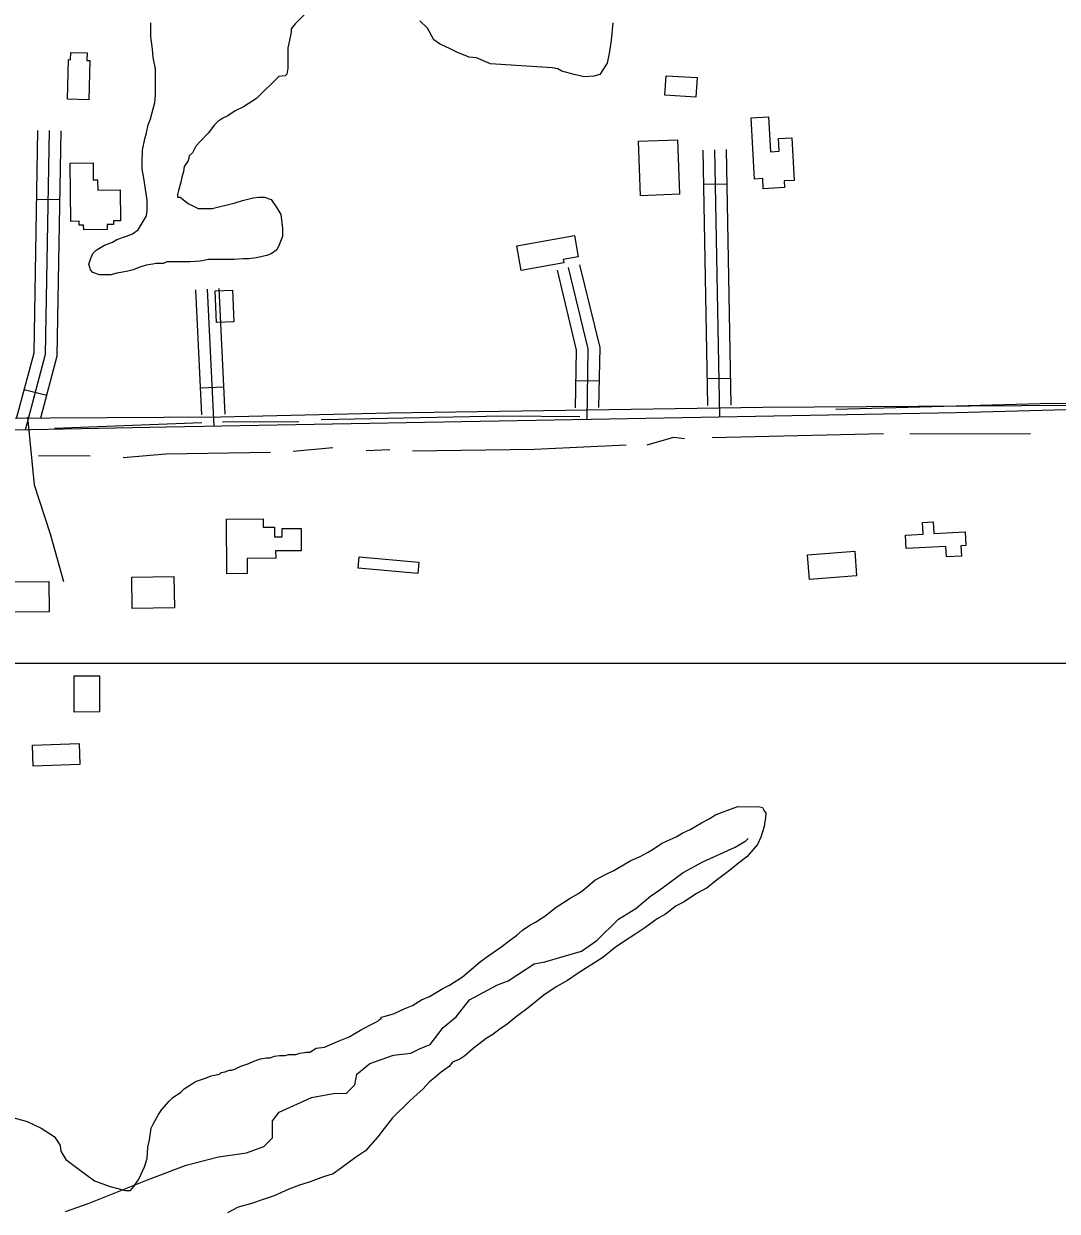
# Model space of a CAD drawing. Extents: x 3271442 to 3309282, y 752266 to 777610.
# Drawn here: x 3281323 to 3282653, y 762998 to 764526 of the extents above; entities that cross this region are included whole.
import ezdxf

# ---------------------------------------------------------------- set-up
doc = ezdxf.new("R2010")
doc.units = 0
for name, color, linetype in [('V-BLDG-OTLN', 7, 'Continuous'), ('V-GRID-MAJR', 7, 'Continuous'), ('V-ROAD-CNTR', 7, 'Continuous'), ('V-SITE-VEGE', 7, 'Continuous'), ('V-TOPO-SHOR', 7, 'Continuous')]:
    doc.layers.add(name, color=color, linetype=linetype)

msp = doc.modelspace()

# ---------------------------------------------------------------- linework, layer by layer
at = {"layer": 'V-BLDG-OTLN'}
for points in [[(3281406.137, 764428.441), (3281378.901, 764429.147), (3281380.222, 764480.11), (3281382.848, 764480.042), (3281383.0870000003, 764489.35), (3281404.239, 764488.804), (3281403.987, 764479.094), (3281407.446, 764479.0040000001)], [(3282147.845, 764434.187), (3282149.285, 764459.224), (3282189.2660000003, 764456.9280000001), (3282187.826, 764431.892)], [(3282258.73, 764405.055), (3282281.014, 764406.326), (3282283.5700000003, 764361.506), (3282294.826, 764362.147), (3282293.9020000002, 764378.357), (3282311.085, 764379.336), (3282314.202, 764324.689), (3282301.361, 764323.958), (3282301.842, 764315.522), (3282274.457, 764313.96), (3282273.719, 764326.8910000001), (3282263.221, 764326.2930000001)], [(3282116.447, 764304.8420000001), (3282113.8140000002, 764375.035), (3282163.895, 764376.911), (3282166.529, 764306.72)], [(3281383.165, 764271.875), (3281382.262, 764346.801), (3281411.733, 764347.158), (3281411.995, 764325.484), (3281417.623, 764325.551), (3281417.786, 764311.9400000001), (3281446.671, 764312.2880000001), (3281447.151, 764272.604), (3281438.256, 764272.498), (3281438.311, 764267.91), (3281429.841, 764267.81), (3281429.915, 764261.574), (3281399.7290000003, 764261.207), (3281399.66, 764266.9500000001), (3281393.806, 764266.878), (3281393.745, 764272.002)], [(3282031.453, 764253.497), (3282036.211, 764226.3790000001), (3282017.086, 764223.024), (3282017.904, 764218.359), (3281962.731, 764208.68), (3281957.1520000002, 764240.465)], [(3281570.5840000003, 764141.647), (3281568.79, 764182.279), (3281591.203, 764183.2710000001), (3281592.997, 764142.636)], [(3281584.09, 763818.327), (3281583.588, 763888.545), (3281630.699, 763888.883), (3281630.774, 763878.2440000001), (3281645.393, 763878.348), (3281645.481, 763865.718), (3281655.4020000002, 763865.79), (3281655.326, 763876.349), (3281679.578, 763876.5210000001), (3281679.7830000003, 763847.851), (3281646.7770000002, 763847.6140000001), (3281646.843, 763838.3030000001), (3281610.096, 763838.041), (3281610.235, 763818.5160000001)], [(3282458.289, 763850.6020000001), (3282457.394, 763867.9400000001), (3282480.076, 763869.1140000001), (3282479.2830000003, 763884.471), (3282493.257, 763885.194), (3282494.041, 763869.998), (3282534.491, 763872.089), (3282535.392, 763854.636), (3282528.8510000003, 763854.296), (3282529.535, 763841.083), (3282510.106, 763840.077), (3282509.424, 763853.246)], [(3282331.362, 763842.627), (3282392.1040000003, 763847.331), (3282394.555, 763815.661), (3282333.818, 763810.954)], [(3281752.954, 763825.501), (3281754.213, 763839.887), (3281831.157, 763833.147), (3281829.895, 763818.759)], [(3281462.218, 763773.484), (3281461.517, 763814.012), (3281515.769, 763814.9500000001), (3281516.467, 763774.422)], [(3281291.48, 763768.637), (3281291.134, 763807.737), (3281354.81, 763808.302), (3281355.157, 763769.202)], [(3281387.492, 763640.336), (3281387.361, 763686.8030000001), (3281420.119, 763686.899), (3281420.252, 763640.43)], [(3281334.773, 763570.409), (3281333.8000000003, 763597.471), (3281393.784, 763599.627), (3281394.755, 763572.5650000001)]]:
    msp.add_lwpolyline(points, close=True, dxfattribs=at)
at = {"layer": 'V-GRID-MAJR'}
msp.add_spline([(3275589.54, 763703.55), (3280833.333, 763703.169), (3286077.126, 763703.55), (3291320.919, 763704.694), (3296564.7120000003, 763706.601), (3301808.505, 763709.27), (3307052.2970000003, 763712.703), (3307052.298, 763712.703)], degree=3, dxfattribs=at)
at = {"layer": 'V-ROAD-CNTR'}
for p, q in [((3282197.860567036, 764319.61933359), (3282227.855507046, 764320.1833324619)), ((3281339.098284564, 764300.381372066), (3281369.094224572, 764299.87937307)), ((3281550.195862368, 764057.4778578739), (3281580.162802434, 764058.9028550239)), ((3282033.5378956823, 764067.228838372), (3282063.5328356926, 764066.688839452)), ((3282202.557557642, 764069.6638335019), (3282232.552497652, 764070.2278323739)), ((3281323.323316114, 764055.67486148), (3281352.326258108, 764048.0048768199))]:
    msp.add_line(p, q, dxfattribs=at)
for points in [[(3281313.432335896, 764018.271936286), (3281335.793291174, 764102.8267671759), (3281340.5802816, 764388.938194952)], [(3281325.042312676, 764003.501965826), (3281350.76026124, 764100.7537713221), (3281355.578251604, 764388.6871954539)], [(3281344.6292735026, 764018.8969350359), (3281365.727231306, 764098.6807754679), (3281370.576221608, 764388.436195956)], [(3282203.215556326, 764034.691903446), (3282197.0315686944, 764363.7492453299)], [(3282218.4945257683, 764019.95493292), (3282212.0285387, 764364.031244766)], [(3282233.210496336, 764035.2129024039), (3282227.025508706, 764364.3132442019)], [(3282047.6358674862, 764016.966938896), (3282049.269864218, 764107.7587573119), (3282023.961914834, 764212.4145479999)], [(3282062.912836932, 764032.246908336), (3282064.3018341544, 764109.4137540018), (3282038.541885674, 764215.940540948)], [(3282032.8978969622, 764031.701909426), (3282034.237894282, 764106.1037606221), (3282009.381943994, 764208.8885550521)], [(3281551.8378590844, 764022.9649268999), (3281544.1768744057, 764183.9806048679)], [(3281567.5558276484, 764008.2469563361), (3281559.15984444, 764184.6936034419)], [(3281581.845799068, 764023.508925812), (3281574.142814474, 764185.406602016)], [(3284677.557607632, 764080.802811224), (3284257.9054469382, 764067.830837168), (3283859.2862441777, 764057.2688582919), (3283288.7283852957, 764048.6358755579), (3282823.6733154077, 764033.7179053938), (3282522.738917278, 764025.231922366), (3282076.6898093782, 764017.49493784), (3281506.195950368, 764007.1329585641), (3280959.8490430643, 763996.182980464), (3280433.671095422, 763985.9950008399), (3280185.115592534, 763990.337992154), (3279818.572325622, 763986.183000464), (3279470.4860217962, 763985.38000207), (3279084.0857945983, 763978.2810162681)], [(3279103.19975637, 763968.342036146), (3280192.2165783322, 763984.719003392), (3280439.6570834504, 763995.6009816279), (3280717.8265271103, 763999.130974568), (3280859.937242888, 764007.9109570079), (3281283.7353952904, 764018.4639359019), (3281575.6458114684, 764020.222932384), (3281793.6993753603, 764025.497921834), (3282273.7684152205, 764032.5319077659), (3282874.1462144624, 764036.44989993), (3283587.207788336, 764054.8678630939), (3284143.70467534, 764067.5718376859), (3284569.5268236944, 764072.722827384)], [(3281327.611254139, 764019.9971190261), (3281336.1439177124, 763932.9639505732), (3281356.6223102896, 763869.8222401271), (3281373.6876374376, 763808.3870623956)]]:
    msp.add_lwpolyline(points, dxfattribs=at)
at = {"layer": 'V-SITE-VEGE'}
for points in [[(3281683.637, 764537.566), (3281671.998, 764525.962), (3281666.704, 764519.63), (3281666.698, 764515.405), (3281665.631, 764509.066), (3281662.44, 764495.337), (3281662.4, 764468.922), (3281661.33, 764461.5260000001), (3281659.217, 764459.417), (3281650.761, 764458.3740000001), (3281622.187, 764429.8910000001)], [(3281635.603, 764228.062), (3281621.863, 764224.915), (3281612.353, 764223.8740000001), (3281604.955, 764223.884), (3281593.333, 764222.846), (3281560.577, 764222.897), (3281550.009, 764220.8), (3281536.271, 764219.768), (3281506.688, 764219.813), (3281502.4590000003, 764217.708), (3281492.948, 764217.7220000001), (3281488.721, 764216.671), (3281480.267, 764215.6290000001), (3281470.752, 764212.473), (3281463.35, 764209.3150000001), (3281454.894, 764207.216), (3281442.213, 764205.123), (3281434.813, 764203.022), (3281420.021, 764203.044), (3281411.575, 764206.229), (3281408.409, 764209.403), (3281406.309, 764216.802), (3281408.431, 764223.139), (3281411.612, 764230.53), (3281415.845, 764234.7490000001), (3281426.421, 764241.071), (3281436.995, 764245.282), (3281442.2800000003, 764248.442), (3281454.968, 764252.649), (3281462.367, 764255.807), (3281469.773, 764261.078), (3281474.0100000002, 764268.4670000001), (3281480.367, 764279.025), (3281481.434, 764286.4180000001), (3281481.457, 764299.0970000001), (3281477.275, 764327.63), (3281475.18, 764339.257), (3281475.19, 764346.654), (3281475.216, 764363.558), (3281478.409, 764378.3470000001), (3281480.535, 764385.738), (3281482.665, 764396.302), (3281485.846, 764403.693), (3281491.162, 764424.816), (3281492.233, 764434.323), (3281492.252, 764443.831), (3281492.289, 764468.135), (3281489.1410000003, 764482.93), (3281488.1, 764493.498), (3281486.0130000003, 764509.349), (3281486.042, 764527.312)], [(3282080.898, 764527.429), (3282078.75, 764505.245), (3282076.616, 764490.456), (3282073.421, 764475.6680000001), (3282063.887, 764460.8910000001), (3282056.488, 764458.79), (3282043.807, 764457.7540000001), (3282031.134, 764460.943), (3282015.29, 764465.194), (3282010.015, 764468.371), (3282002.619, 764469.442), (3281923.384, 764474.848), (3281905.434, 764482.272), (3281895.927, 764483.346), (3281880.088, 764489.709), (3281871.642, 764493.948), (3281857.916, 764500.311), (3281850.529, 764505.605), (3281842.099, 764520.41), (3281832.605, 764529.934)], [(3281622.187, 764429.8910000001), (3281605.264, 764419.3520000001), (3281594.691, 764414.086), (3281585.169, 764407.76), (3281578.827, 764404.6020000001), (3281572.48, 764400.385), (3281568.249, 764396.166), (3281559.778, 764385.613), (3281550.253, 764375.062), (3281543.9020000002, 764368.733), (3281539.667, 764360.287), (3281535.432, 764356.066), (3281534.365, 764349.73), (3281529.069, 764342.343), (3281528.004, 764336.0040000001), (3281525.878, 764328.611), (3281524.811, 764322.274), (3281521.622, 764311.713), (3281520.559, 764306.431), (3281520.555, 764303.263), (3281523.725, 764303.257), (3281534.2770000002, 764294.7880000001), (3281546.946, 764288.427), (3281564.909, 764288.4010000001), (3281594.506, 764295.7490000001), (3281604.019, 764298.905), (3281617.759, 764302.0530000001), (3281625.157, 764303.0970000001), (3281632.554, 764303.085), (3281641, 764299.902), (3281648.381, 764289.324), (3281653.648, 764280.8640000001), (3281655.733, 764262.899), (3281655.717, 764252.331), (3281651.473, 764241.774), (3281648.295, 764235.439), (3281640.889, 764230.1680000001), (3281635.603, 764228.062)], [(3282170.789, 763484.819), (3282180.302, 763489.029), (3282195.109, 763497.459), (3282204.626, 763502.726), (3282213.086, 763507.998), (3282220.488, 763511.156), (3282232.116, 763515.362), (3282241.631, 763518.5160000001), (3282270.1580000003, 763518.471), (3282273.326, 763517.41), (3282275.434, 763513.181), (3282277.541, 763510.007), (3282277.5330000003, 763504.725), (3282275.401, 763493.107), (3282271.153, 763479.377), (3282266.912, 763469.8740000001), (3282253.153, 763454.047), (3282242.571, 763445.612), (3282230.935, 763436.121), (3282214.0100000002, 763423.469), (3282202.3710000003, 763413.978), (3282188.625, 763406.603), (3282172.759, 763396.062), (3282162.185, 763390.797), (3282148.433, 763380.252), (3282137.857, 763373.93), (3282121.989, 763362.332), (3282110.357, 763354.955), (3282094.491, 763344.414), (3282083.913, 763337.035), (3282068.045, 763324.38), (3282036.315, 763304.357), (3282022.565, 763294.8690000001), (3282007.7600000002, 763286.437), (3281991.892, 763275.898), (3281969.679, 763257.9720000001), (3281956.984, 763248.481), (3281944.288, 763237.936), (3281935.828, 763232.669), (3281926.307, 763225.286), (3281917.845, 763220.0160000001), (3281908.323, 763212.635), (3281900.92, 763207.3640000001), (3281890.34, 763197.871), (3281883.9930000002, 763193.654), (3281874.4760000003, 763189.444), (3281870.2430000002, 763184.166), (3281862.8370000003, 763178.897), (3281859.665, 763176.787), (3281851.203, 763169.404), (3281844.8540000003, 763164.133), (3281836.3850000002, 763154.636), (3281828.98, 763148.308), (3281819.457, 763139.872), (3281797.234, 763117.719), (3281786.646, 763103.9990000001), (3281778.1750000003, 763093.446), (3281762.299, 763075.509), (3281749.607, 763067.078), (3281731.624, 763053.371), (3281721.046, 763045.992), (3281708.359, 763041.783), (3281691.444, 763035.471), (3281677.702, 763031.2660000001), (3281663.9560000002, 763026.005), (3281644.926, 763017.584), (3281632.241, 763013.375), (3281614.269, 763007.0650000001), (3281598.414, 763002.865), (3281584.668, 762995.49)], [(3281287.97, 763123.805), (3281327.048, 763113.174), (3281344.994, 763104.6950000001), (3281361.884, 763094.103), (3281366.099, 763087.756), (3281369.261, 763082.471), (3281370.306, 763075.071), (3281376.63, 763064.495), (3281390.347, 763053.907), (3281413.565, 763036.966), (3281433.63, 763029.5380000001), (3281453.696, 763024.223), (3281460.037, 763024.213), (3281464.27, 763029.491), (3281470.625, 763038.99), (3281478.0470000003, 763054.827), (3281481.231, 763065.386), (3281482.313, 763080.179), (3281484.441, 763089.684), (3281486.577, 763104.4720000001), (3281489.757, 763110.807), (3281496.114, 763122.419), (3281500.352, 763128.751), (3281509.877, 763139.3030000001), (3281514.11, 763143.524), (3281524.688, 763150.902), (3281528.919, 763155.121), (3281538.438, 763161.446), (3281543.7260000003, 763164.608), (3281556.413, 763168.814), (3281563.815, 763171.9720000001), (3281568.042, 763173.023), (3281574.383, 763174.067), (3281576.5, 763176.179), (3281581.784, 763177.225), (3281587.0700000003, 763179.331), (3281590.242, 763179.327), (3281594.467, 763180.375), (3281597.642, 763182.485), (3281601.869, 763184.59), (3281612.443, 763187.7440000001), (3281618.785, 763190.904), (3281627.244, 763194.06), (3281634.6410000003, 763195.104), (3281639.9250000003, 763195.096), (3281645.211, 763197.202), (3281651.553, 763198.248), (3281658.949, 763198.236), (3281663.176, 763199.286), (3281672.685, 763199.27), (3281677.97, 763201.375), (3281686.427, 763202.42), (3281690.6520000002, 763202.414), (3281699.114, 763207.681), (3281709.68, 763208.72), (3281726.596, 763216.09), (3281741.399, 763222.406), (3281756.204, 763230.838), (3281767.8370000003, 763237.158), (3281778.411, 763242.4230000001), (3281780.528, 763244.537), (3281782.642, 763245.588), (3281782.646, 763247.699), (3281787.932, 763248.75), (3281798.501, 763251.9), (3281812.248, 763258.22), (3281822.819, 763262.426), (3281834.454, 763269.807), (3281845.026, 763274.0160000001), (3281861.948, 763284.557), (3281870.407, 763288.768), (3281887.329, 763299.309), (3281895.794, 763306.6900000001), (3281910.607, 763319.346), (3281921.183, 763326.725), (3281938.107, 763338.323), (3281945.5130000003, 763344.649), (3281957.15, 763353.081), (3281964.555, 763359.411), (3281974.074, 763365.736), (3281981.478, 763369.9500000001), (3281989.938, 763375.22), (3281993.111, 763377.3250000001), (3282007.9220000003, 763388.925), (3282017.441, 763395.251), (3282025.901, 763400.5210000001), (3282036.477, 763406.843), (3282042.824, 763411.06), (3282051.288, 763418.443), (3282057.637, 763423.714), (3282071.383, 763431.089), (3282081.957, 763436.357), (3282094.648, 763443.732), (3282104.165, 763448.9990000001), (3282115.796, 763454.262), (3282125.313, 763459.532), (3282132.717, 763463.745), (3282143.294, 763471.126), (3282150.696, 763474.286), (3282162.325, 763479.549), (3282170.789, 763484.819)]]:
    msp.add_lwpolyline(points, dxfattribs=at)
at = {"layer": 'V-TOPO-SHOR'}
for p, q in [((3282367.8767144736, 764030.0118569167), (3282646.172669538, 764037.9611988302)), ((3281362.2928257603, 764005.8628863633), (3281551.8201003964, 764012.8364635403)), ((3281578.411539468, 764013.7401260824), (3281676.620755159, 764014.0865644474)), ((3282208.833194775, 763993.7692882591), (3282429.069164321, 763998.7829883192)), ((3282463.205557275, 763998.5018133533), (3282618.5402039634, 763998.929286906)), ((3281669.2954223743, 763976.0231973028), (3281720.54218805, 763980.7218937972)), ((3281408.081722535, 763969.6400875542), (3281341.515756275, 763970.1883787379)), ((3281763.1845617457, 763976.9567857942), (3281793.9213741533, 763978.4105479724))]:
    msp.add_line(p, q, dxfattribs=at)
for points in [[(3282646.172669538, 764037.9611988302), (3282721.272734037, 764037.3426139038), (3282926.1473267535, 764042.4828426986)], [(3281705.4760449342, 764016.6916351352), (3281939.366571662, 764021.5928652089), (3282038.362111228, 764020.7774578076)], [(3281822.9232494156, 763976.4647296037), (3281979.9787745, 763978.5849640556), (3282097.805565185, 763984.4421890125)], [(3282125.1146795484, 763984.2172490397), (3282159.335424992, 763994.1769919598), (3282172.975923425, 763992.3577023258)], [(3281640.265429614, 763974.5553763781), (3281505.39855995, 763972.2523781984), (3281450.73815498, 763967.5817991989)], [(3281376.2792658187, 762997.4119323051), (3281406.8163692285, 763008.2323957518), (3281481.7980206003, 763038.0627634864), (3281531.778188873, 763057.0270719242), (3281573.386532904, 763067.7563436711), (3281609.4136607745, 763072.9955909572), (3281631.624535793, 763081.1166380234), (3281642.786968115, 763092.096686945), (3281642.85536189, 763100.4001174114), (3281642.9693515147, 763114.2391681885), (3281651.3639736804, 763125.2420150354), (3281693.040711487, 763144.2747172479), (3281723.5322190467, 763149.5595603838), (3281737.371269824, 763149.4455707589), (3281748.533702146, 763160.4256196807), (3281751.4155019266, 763174.2418725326), (3281768.1363524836, 763187.9441357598), (3281798.6734558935, 763198.7645992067), (3281820.8387350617, 763201.3500259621), (3281831.955571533, 763206.7944545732), (3281845.8402181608, 763212.216085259), (3281862.629462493, 763234.2217789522), (3281879.3503130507, 763247.9240421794), (3281896.1395573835, 763269.9297358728), (3281932.2806748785, 763289.0080339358), (3281946.1653215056, 763294.4296646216), (3281979.5614267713, 763316.2985707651), (3281993.423275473, 763318.9523912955), (3282040.5900377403, 763332.4038773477), (3282060.0786984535, 763346.0833426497), (3282087.984779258, 763373.5334649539), (3282110.241250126, 763387.1901323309), (3282129.7527087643, 763403.6374077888), (3282138.10173508, 763409.1046343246), (3282171.5206382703, 763433.7413506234), (3282196.5449192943, 763447.3752200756), (3282238.2216571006, 763466.4079222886), (3282252.1291016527, 763474.5973631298), (3282254.919709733, 763477.3423753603)]]:
    msp.add_lwpolyline(points, dxfattribs=at)

doc.saveas('drawing.dxf')
